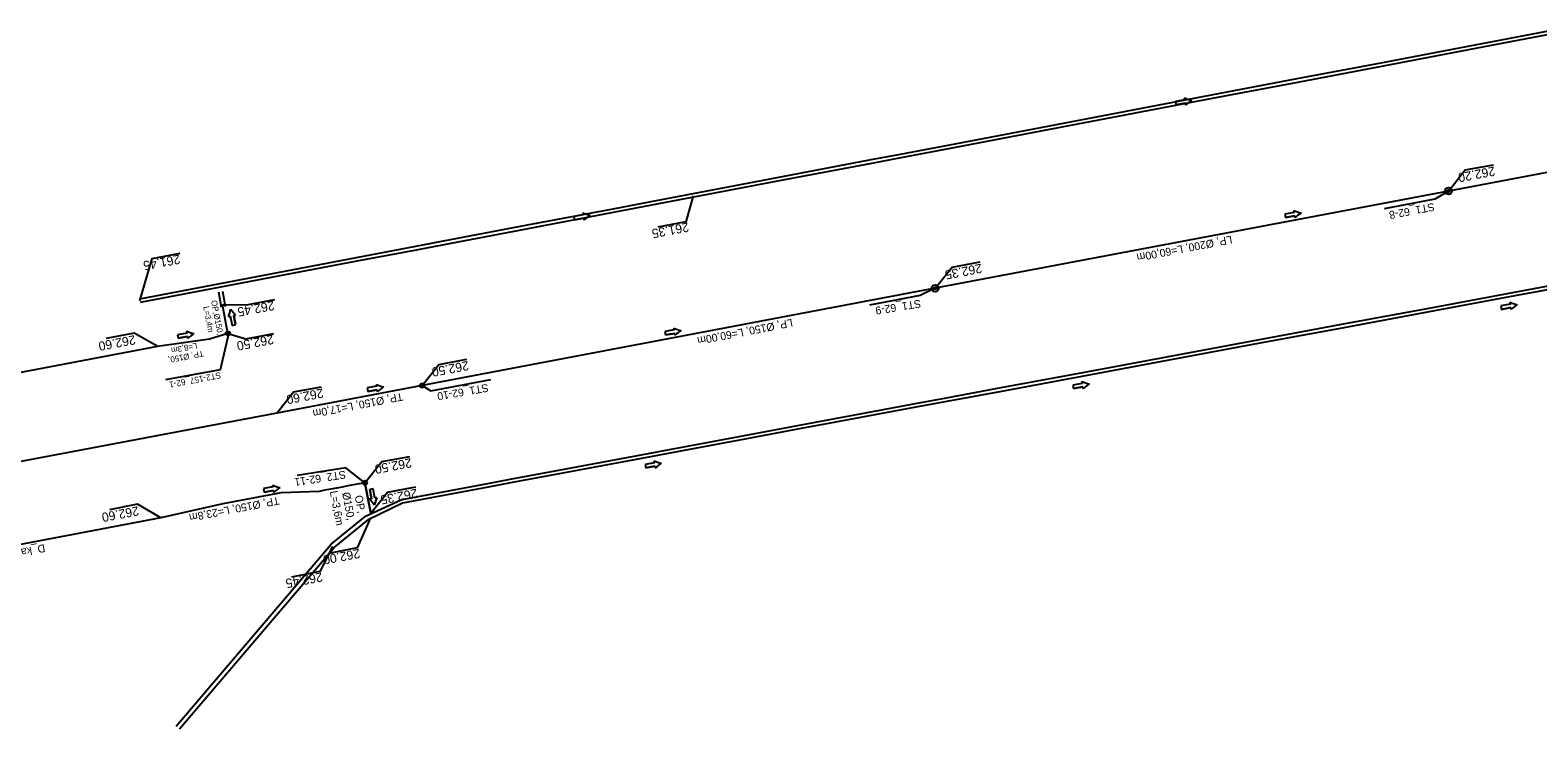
# Model space of a CAD drawing. Extents: x -1 to 65640748, y -22 to 5530284.
# Drawn here: x 6556337.3 to 6556510.5, y 5528440.1 to 5528520.4 of the extents above; entities that cross this region are included whole.
import ezdxf

# ---------------------------------------------------------------- set-up
doc = ezdxf.new("R2010")
doc.units = 0
for name, color, linetype in [('TOR_PROF-studnie i osadniki', 7, 'Continuous'), ('TOR_PS_ODW-drenaze', 7, 'Continuous'), ('TOR_PS_ODW-drenokolektory', 7, 'Continuous'), ('TOR_PS_ODW-kolektory', 7, 'Continuous'), ('TOR_PS_ODW-studnie PEHD', 7, 'Continuous'), ('TOR_PS_OPIS_O-opisy rurociagow', 7, 'Continuous'), ('TOR_PS_OPIS_O-opisy studni', 7, 'Continuous'), ('TOR_PS_OPIS_T-INFO', 7, 'Continuous'), ('TOR_PS_T-rowy otwarte nieumocnione', 7, 'Continuous'), ('TOR_PS_T-rowy otwarte umocnione', 7, 'Continuous')]:
    doc.layers.add(name, color=color, linetype=linetype)

msp = doc.modelspace()

# ---------------------------------------------------------------- linework, layer by layer
at = {"layer": 'TOR_PROF-studnie i osadniki'}
for centre, radius in [((6556360.05, 5528485.52), 0.25), ((6556360.05, 5528485.52), 0.125), ((6556382.35, 5528479.52), 0.25), ((6556382.35, 5528479.52), 0.125), ((6556375.79, 5528468.35), 0.25), ((6556375.79, 5528468.35), 0.25), ((6556375.79, 5528468.35), 0.25), ((6556375.79, 5528468.35), 0.125), ((6556375.79, 5528468.35), 0.125), ((6556375.79, 5528468.35), 0.125)]:
    msp.add_circle(centre, radius, dxfattribs=at)
at = {"layer": 'TOR_PS_ODW-drenaze'}
for p, q in [((6556351.96, 5528483.99), (6556321.7, 5528478.25)), ((6556365.65, 5528476.36), (6556323.4, 5528468.35))]:
    msp.add_line(p, q, dxfattribs=at)
for points in [[(6556360.05, 5528485.52), (6556357.93, 5528484.86), (6556351.96, 5528483.99)], [(6556382.35, 5528479.52), (6556365.65, 5528476.36)], [(6556370.55, 5528467.36), (6556366.16, 5528467.19), (6556359.48, 5528465.92), (6556352.35, 5528464.32)], [(6556352.35, 5528464.32), (6556325.13, 5528459.16)]]:
    msp.add_lwpolyline(points, dxfattribs=at)
msp.add_arc((6562494.49, 5496094.29), 32947.2, 100.702667, 100.711949, dxfattribs=at)
at = {"layer": 'TOR_PS_ODW-drenokolektory'}
msp.add_line((6556375.79, 5528468.35), (6556376.46, 5528464.84), dxfattribs=at)
for points in [[(6556559.2, 5528513.04), (6556500.25, 5528501.87)], [(6556500.25, 5528501.87), (6556441.3, 5528490.7)], [(6556441.3, 5528490.7), (6556382.35, 5528479.52)]]:
    msp.add_lwpolyline(points, dxfattribs=at)
at = {"layer": 'TOR_PS_ODW-kolektory'}
msp.add_line((6556360.05, 5528485.52), (6556359.42, 5528488.83), dxfattribs=at)
msp.add_lwpolyline([(6556376.46, 5528464.84), (6556375.79, 5528468.35)], dxfattribs=at)
at = {"layer": 'TOR_PS_ODW-studnie PEHD'}
for centre, radius in [((6556500.25, 5528501.87), 0.4), ((6556500.25, 5528501.87), 0.145), ((6556441.3, 5528490.7), 0.4), ((6556441.3, 5528490.7), 0.145), ((6556360.05, 5528485.52), 0.25), ((6556360.05, 5528485.52), 0.112), ((6556382.35, 5528479.52), 0.25), ((6556382.35, 5528479.52), 0.112), ((6556375.79, 5528468.35), 0.25), ((6556375.79, 5528468.35), 0.112)]:
    msp.add_circle(centre, radius, dxfattribs=at)
at = {"layer": 'TOR_PS_OPIS_O-opisy rurociagow'}
for p, q in [((6556469.96, 5528512.38), (6556468.89, 5528512.17)), ((6556469.96, 5528512.38), (6556468.89, 5528512.17)), ((6556468.89, 5528512.17), (6556468.96, 5528511.78)), ((6556468.89, 5528512.17), (6556468.96, 5528511.78)), ((6556468.96, 5528511.78), (6556470.04, 5528511.99)), ((6556470.04, 5528511.99), (6556468.96, 5528511.78)), ((6556482.54, 5528499.41), (6556481.47, 5528499.22)), ((6556482.54, 5528499.41), (6556481.47, 5528499.22)), ((6556481.47, 5528499.22), (6556481.54, 5528498.83)), ((6556481.47, 5528499.22), (6556481.54, 5528498.83)), ((6556400.87, 5528499.16), (6556399.8, 5528498.95)), ((6556400.87, 5528499.16), (6556399.8, 5528498.95)), ((6556399.8, 5528498.95), (6556399.87, 5528498.56)), ((6556399.8, 5528498.95), (6556399.87, 5528498.56)), ((6556399.87, 5528498.56), (6556400.95, 5528498.77)), ((6556400.95, 5528498.77), (6556399.87, 5528498.56)), ((6556481.54, 5528498.83), (6556482.61, 5528499.01)), ((6556482.61, 5528499.01), (6556481.54, 5528498.83)), ((6556507.37, 5528488.87), (6556506.29, 5528488.67)), ((6556507.37, 5528488.87), (6556506.29, 5528488.67)), ((6556360.32, 5528487.52), (6556360.52, 5528486.44)), ((6556360.32, 5528487.52), (6556360.52, 5528486.44)), ((6556360.92, 5528486.52), (6556360.71, 5528487.59)), ((6556360.71, 5528487.59), (6556360.92, 5528486.52)), ((6556506.29, 5528488.67), (6556506.36, 5528488.28)), ((6556506.29, 5528488.67), (6556506.36, 5528488.28)), ((6556506.36, 5528488.28), (6556507.44, 5528488.48)), ((6556507.44, 5528488.48), (6556506.36, 5528488.28)), ((6556355.35, 5528485.55), (6556354.27, 5528485.36)), ((6556355.35, 5528485.55), (6556354.27, 5528485.36)), ((6556354.27, 5528485.36), (6556354.34, 5528484.97)), ((6556354.27, 5528485.36), (6556354.34, 5528484.97)), ((6556360.52, 5528486.44), (6556360.92, 5528486.52)), ((6556360.52, 5528486.44), (6556360.92, 5528486.52)), ((6556411.32, 5528485.91), (6556410.25, 5528485.72)), ((6556411.32, 5528485.91), (6556410.25, 5528485.72)), ((6556410.25, 5528485.72), (6556410.32, 5528485.33)), ((6556410.25, 5528485.72), (6556410.32, 5528485.33)), ((6556410.32, 5528485.33), (6556411.39, 5528485.51)), ((6556411.39, 5528485.51), (6556410.32, 5528485.33)), ((6556354.34, 5528484.97), (6556355.42, 5528485.15)), ((6556355.42, 5528485.15), (6556354.34, 5528484.97)), ((6556377.14, 5528479.43), (6556376.06, 5528479.24)), ((6556377.14, 5528479.43), (6556376.06, 5528479.24)), ((6556376.06, 5528479.24), (6556376.13, 5528478.85)), ((6556376.06, 5528479.24), (6556376.13, 5528478.85)), ((6556376.13, 5528478.85), (6556377.21, 5528479.04)), ((6556377.21, 5528479.04), (6556376.13, 5528478.85)), ((6556458.2, 5528479.77), (6556457.13, 5528479.57)), ((6556458.2, 5528479.77), (6556457.13, 5528479.57)), ((6556457.13, 5528479.57), (6556457.2, 5528479.17)), ((6556457.13, 5528479.57), (6556457.2, 5528479.17)), ((6556457.2, 5528479.17), (6556458.27, 5528479.37)), ((6556458.27, 5528479.37), (6556457.2, 5528479.17)), ((6556409.04, 5528470.65), (6556407.97, 5528470.45)), ((6556409.04, 5528470.65), (6556407.97, 5528470.45)), ((6556407.97, 5528470.45), (6556408.04, 5528470.05)), ((6556407.97, 5528470.45), (6556408.04, 5528470.05)), ((6556408.04, 5528470.05), (6556409.11, 5528470.25)), ((6556409.11, 5528470.25), (6556408.04, 5528470.05)), ((6556365.23, 5528467.86), (6556364.15, 5528467.68)), ((6556365.23, 5528467.86), (6556364.15, 5528467.68)), ((6556364.15, 5528467.68), (6556364.22, 5528467.28)), ((6556364.15, 5528467.68), (6556364.22, 5528467.28)), ((6556364.22, 5528467.28), (6556365.3, 5528467.47)), ((6556365.3, 5528467.47), (6556364.22, 5528467.28)), ((6556376.73, 5528467.63), (6556376.34, 5528467.56)), ((6556376.73, 5528467.63), (6556376.34, 5528467.56)), ((6556376.34, 5528467.56), (6556376.54, 5528466.48)), ((6556376.54, 5528466.48), (6556376.34, 5528467.56)), ((6556376.93, 5528466.56), (6556376.73, 5528467.63)), ((6556376.93, 5528466.56), (6556376.73, 5528467.63))]:
    msp.add_line(p, q, dxfattribs=at)
for points in [[(6556469.91, 5528512.6), (6556469.91, 5528512.6)], [(6556470.07, 5528511.76), (6556470.07, 5528511.76)], [(6556400.82, 5528499.38), (6556400.82, 5528499.38)], [(6556482.5, 5528499.63), (6556482.5, 5528499.63)], [(6556400.98, 5528498.54), (6556400.98, 5528498.54)], [(6556482.64, 5528498.79), (6556482.64, 5528498.79)], [(6556507.31, 5528489.09), (6556507.31, 5528489.09)], [(6556360.1, 5528487.46), (6556360.1, 5528487.46)], [(6556360.94, 5528487.62), (6556360.94, 5528487.62)], [(6556507.47, 5528488.25), (6556507.47, 5528488.25)], [(6556355.3, 5528485.77), (6556355.3, 5528485.77)], [(6556411.28, 5528486.13), (6556411.28, 5528486.13)], [(6556355.45, 5528484.93), (6556355.45, 5528484.93)], [(6556411.42, 5528485.29), (6556411.42, 5528485.29)], [(6556377.09, 5528479.65), (6556377.09, 5528479.65)], [(6556377.24, 5528478.81), (6556377.24, 5528478.81)], [(6556458.15, 5528479.99), (6556458.15, 5528479.99)], [(6556458.3, 5528479.15), (6556458.3, 5528479.15)], [(6556408.99, 5528470.86), (6556408.99, 5528470.86)], [(6556409.14, 5528470.03), (6556409.14, 5528470.03)], [(6556365.18, 5528468.08), (6556365.18, 5528468.08)], [(6556365.33, 5528467.25), (6556365.33, 5528467.25)], [(6556376.32, 5528466.45), (6556376.32, 5528466.45)], [(6556377.15, 5528466.61), (6556377.15, 5528466.61)]]:
    msp.add_lwpolyline(points, dxfattribs=at)
for centre, radius, start, end in [((6556471.82, 5528517.13), 4.92, 247.1079, 257.4898), ((6556470.37, 5528512.59), 0.458, 179.2225, 207.6838), ((6556471.82, 5528517.13), 4.92, 247.1079, 257.4898), ((6556470.37, 5528512.59), 0.458, 179.2225, 207.6838), ((6556470.49, 5528511.94), 0.458, 173.9519, 202.4131), ((6556470.49, 5528511.94), 0.458, 173.9519, 202.4131), ((6556473.52, 5528508.26), 4.92, 124.1458, 134.5277), ((6556473.52, 5528508.26), 4.92, 124.1458, 134.5277), ((6556402.73, 5528503.91), 4.92, 247.1079, 257.4898), ((6556401.28, 5528499.37), 0.458, 179.2225, 207.6838), ((6556402.73, 5528503.91), 4.92, 247.1079, 257.4898), ((6556401.28, 5528499.37), 0.458, 179.2225, 207.6838), ((6556482.95, 5528499.61), 0.458, 178.2595, 206.7208), ((6556482.95, 5528499.61), 0.458, 178.2595, 206.7208), ((6556484.48, 5528504.13), 4.92, 246.1449, 256.5268), ((6556484.48, 5528504.13), 4.92, 246.1449, 256.5268), ((6556486.03, 5528495.23), 4.92, 123.1828, 133.5647), ((6556486.03, 5528495.23), 4.92, 123.1828, 133.5647), ((6556401.4, 5528498.72), 0.458, 173.9519, 202.4131), ((6556401.4, 5528498.72), 0.458, 173.9519, 202.4131), ((6556404.43, 5528495.04), 4.92, 124.1458, 134.5277), ((6556404.43, 5528495.04), 4.92, 124.1458, 134.5277), ((6556483.07, 5528498.96), 0.458, 172.9889, 201.4501), ((6556483.07, 5528498.96), 0.458, 172.9889, 201.4501), ((6556509.25, 5528493.61), 4.92, 246.782, 257.1639), ((6556507.77, 5528489.08), 0.458, 178.8966, 207.3578), ((6556509.25, 5528493.61), 4.92, 246.782, 257.1639), ((6556507.77, 5528489.08), 0.458, 178.8966, 207.3578), ((6556510.9, 5528484.73), 4.92, 123.8199, 134.2018), ((6556510.9, 5528484.73), 4.92, 123.8199, 134.2018), ((6556355.57, 5528489.38), 4.92, 337.0234, 347.4052), ((6556355.57, 5528489.38), 4.92, 337.0234, 347.4052), ((6556360.11, 5528487.92), 0.458, 269.138, 297.5992), ((6556360.11, 5528487.92), 0.458, 269.138, 297.5992), ((6556364.45, 5528491.07), 4.92, 214.0613, 224.4431), ((6556364.45, 5528491.07), 4.92, 214.0613, 224.4431), ((6556360.76, 5528488.05), 0.458, 263.8673, 292.3285), ((6556360.76, 5528488.05), 0.458, 263.8673, 292.3285), ((6556507.89, 5528488.43), 0.458, 173.626, 202.0872), ((6556507.89, 5528488.43), 0.458, 173.626, 202.0872), ((6556357.29, 5528490.26), 4.92, 246.1449, 256.5268), ((6556355.76, 5528485.75), 0.458, 178.2595, 206.7208), ((6556357.29, 5528490.26), 4.92, 246.1449, 256.5268), ((6556355.76, 5528485.75), 0.458, 178.2595, 206.7208), ((6556358.84, 5528481.37), 4.92, 123.1828, 133.5647), ((6556358.84, 5528481.37), 4.92, 123.1828, 133.5647), ((6556411.73, 5528486.11), 0.458, 178.2595, 206.7208), ((6556411.73, 5528486.11), 0.458, 178.2595, 206.7208), ((6556413.26, 5528490.63), 4.92, 246.1449, 256.5268), ((6556413.26, 5528490.63), 4.92, 246.1449, 256.5268), ((6556411.85, 5528485.46), 0.458, 172.9889, 201.4501), ((6556411.85, 5528485.46), 0.458, 172.9889, 201.4501), ((6556414.81, 5528481.73), 4.92, 123.1828, 133.5647), ((6556414.81, 5528481.73), 4.92, 123.1828, 133.5647), ((6556355.87, 5528485.1), 0.458, 172.9889, 201.4501), ((6556355.87, 5528485.1), 0.458, 172.9889, 201.4501), ((6556379.08, 5528484.15), 4.92, 246.1449, 256.5268), ((6556377.55, 5528479.64), 0.458, 178.2595, 206.7208), ((6556379.08, 5528484.15), 4.92, 246.1449, 256.5268), ((6556377.55, 5528479.64), 0.458, 178.2595, 206.7208), ((6556377.66, 5528478.98), 0.458, 172.9889, 201.4501), ((6556377.66, 5528478.98), 0.458, 172.9889, 201.4501), ((6556380.63, 5528475.25), 4.92, 123.1828, 133.5647), ((6556380.63, 5528475.25), 4.92, 123.1828, 133.5647), ((6556460.09, 5528484.51), 4.92, 246.782, 257.1639), ((6556458.61, 5528479.98), 0.458, 178.8966, 207.3578), ((6556460.09, 5528484.51), 4.92, 246.782, 257.1639), ((6556458.61, 5528479.98), 0.458, 178.8966, 207.3578), ((6556458.73, 5528479.32), 0.458, 173.626, 202.0872), ((6556458.73, 5528479.32), 0.458, 173.626, 202.0872), ((6556461.73, 5528475.62), 4.92, 123.8199, 134.2018), ((6556461.73, 5528475.62), 4.92, 123.8199, 134.2018), ((6556410.92, 5528475.39), 4.92, 246.8313, 257.2131), ((6556409.45, 5528470.86), 0.458, 178.9459, 207.4071), ((6556410.92, 5528475.39), 4.92, 246.8313, 257.2131), ((6556409.45, 5528470.86), 0.458, 178.9459, 207.4071), ((6556409.57, 5528470.2), 0.458, 173.6752, 202.1365), ((6556409.57, 5528470.2), 0.458, 173.6752, 202.1365), ((6556412.58, 5528466.51), 4.92, 123.8692, 134.251), ((6556412.58, 5528466.51), 4.92, 123.8692, 134.251), ((6556367.17, 5528472.58), 4.92, 246.1449, 256.5268), ((6556365.64, 5528468.07), 0.458, 178.2595, 206.7208), ((6556367.17, 5528472.58), 4.92, 246.1449, 256.5268), ((6556365.64, 5528468.07), 0.458, 178.2595, 206.7208), ((6556365.75, 5528467.41), 0.458, 172.9889, 201.4501), ((6556365.75, 5528467.41), 0.458, 172.9889, 201.4501), ((6556368.72, 5528463.68), 4.92, 123.1828, 133.5647), ((6556368.72, 5528463.68), 4.92, 123.1828, 133.5647), ((6556376.49, 5528466.03), 0.458, 83.8673, 112.3285), ((6556376.49, 5528466.03), 0.458, 83.8673, 112.3285), ((6556372.81, 5528463.01), 4.92, 34.0613, 44.4431), ((6556372.81, 5528463.01), 4.92, 34.0613, 44.4431), ((6556381.68, 5528464.69), 4.92, 157.0234, 167.4052), ((6556381.68, 5528464.69), 4.92, 157.0234, 167.4052), ((6556377.15, 5528466.15), 0.458, 89.138, 117.5992), ((6556377.15, 5528466.15), 0.458, 89.138, 117.5992)]:
    msp.add_arc(centre, radius, start, end, dxfattribs=at)
at = {"layer": 'TOR_PS_OPIS_T-INFO'}
for points in [[(6556500.25, 5528501.87), (6556502.18, 5528504.3), (6556505.42, 5528504.9)], [(6556413.49, 5528501.31), (6556412.65, 5528498.35), (6556409.42, 5528497.73)], [(6556500.25, 5528501.87), (6556498.7, 5528500.93), (6556492.89, 5528499.83)], [(6556349.93, 5528489.24), (6556351.35, 5528494.12), (6556354.58, 5528494.72)], [(6556441.3, 5528490.7), (6556443.23, 5528493.13), (6556446.47, 5528493.73)], [(6556441.3, 5528490.7), (6556439.57, 5528489.86), (6556433.76, 5528488.77)], [(6556359.42, 5528488.83), (6556362.18, 5528488.8), (6556365.42, 5528489.4)], [(6556351.98, 5528483.99), (6556349.29, 5528485.55), (6556346.06, 5528484.93)], [(6556360.12, 5528485.42), (6556359.15, 5528481.31), (6556352.87, 5528480.19)], [(6556360.05, 5528485.52), (6556362.1, 5528484.9), (6556365.34, 5528485.5)], [(6556382.35, 5528479.52), (6556384.28, 5528481.95), (6556387.51, 5528482.56)], [(6556382.35, 5528479.52), (6556383.35, 5528478.92), (6556390.26, 5528480.21)], [(6556365.65, 5528476.36), (6556367.57, 5528478.79), (6556370.81, 5528479.39)], [(6556375.79, 5528468.35), (6556373.61, 5528470.07), (6556368.01, 5528469.19)], [(6556375.79, 5528468.35), (6556377.72, 5528470.78), (6556380.96, 5528471.38)], [(6556376.46, 5528464.84), (6556378.38, 5528467.27), (6556381.62, 5528467.88)], [(6556352.35, 5528464.32), (6556349.67, 5528465.88), (6556346.43, 5528465.25)], [(6556376.43, 5528464.33), (6556374.89, 5528460.85), (6556371.66, 5528460.23)], [(6556372.07, 5528461.02), (6556370.59, 5528458.13), (6556367.35, 5528457.51)]]:
    msp.add_lwpolyline(points, dxfattribs=at)
at = {"layer": 'TOR_PS_T-rowy otwarte nieumocnione'}
for p, q in [((6556354.09, 5528440.38), (6556371.91, 5528461.28)), ((6556354.47, 5528440.06), (6556372.26, 5528460.92))]:
    msp.add_line(p, q, dxfattribs=at)
at = {"layer": 'TOR_PS_T-rowy otwarte umocnione'}
for p, q in [((6556359.32, 5528488.48), (6556358.99, 5528490.24)), ((6556359.78, 5528488.56), (6556359.45, 5528490.33)), ((6556371.91, 5528461.28), (6556375.79, 5528464.44)), ((6556372.26, 5528460.92), (6556376.17, 5528464.1))]:
    msp.add_line(p, q, dxfattribs=at)
for points in [[(6556512.32, 5528520.37), (6556502.5, 5528518.5), (6556492.67, 5528516.63), (6556482.85, 5528514.76), (6556473.02, 5528512.89), (6556463.2, 5528511.02), (6556453.38, 5528509.15), (6556443.55, 5528507.28), (6556437.28, 5528506.09), (6556433.73, 5528505.42), (6556423.9, 5528503.54), (6556414.07, 5528501.67), (6556409.44, 5528500.79), (6556404.25, 5528499.81), (6556394.42, 5528497.94), (6556384.59, 5528496.07), (6556381.6, 5528495.5), (6556374.77, 5528494.2), (6556364.94, 5528492.33), (6556349.89, 5528489.44)], [(6556512.39, 5528519.98), (6556502.57, 5528518.11), (6556492.75, 5528516.24), (6556482.92, 5528514.37), (6556473.1, 5528512.5), (6556463.27, 5528510.63), (6556453.45, 5528508.76), (6556443.63, 5528506.89), (6556437.36, 5528505.7), (6556433.8, 5528505.02), (6556423.98, 5528503.15), (6556414.15, 5528501.28), (6556409.52, 5528500.4), (6556404.32, 5528499.41), (6556394.49, 5528497.54), (6556384.67, 5528495.67), (6556381.67, 5528495.1), (6556374.84, 5528493.8), (6556365.01, 5528491.94), (6556349.96, 5528489.05)], [(6556517.65, 5528492.05), (6556507.82, 5528490.22), (6556497.99, 5528488.39), (6556488.16, 5528486.56), (6556478.32, 5528484.73), (6556468.49, 5528482.9), (6556458.66, 5528481.07), (6556448.83, 5528479.24), (6556442.56, 5528478.08), (6556439, 5528477.42), (6556429.17, 5528475.58), (6556425.85, 5528474.96), (6556419.34, 5528473.75), (6556409.51, 5528471.91), (6556409.14, 5528471.84), (6556399.68, 5528470.07), (6556392.43, 5528468.71), (6556389.86, 5528468.23), (6556380.03, 5528466.38), (6556375.79, 5528464.44)], [(6556517.72, 5528491.65), (6556507.89, 5528489.82), (6556498.06, 5528488), (6556488.23, 5528486.17), (6556478.4, 5528484.34), (6556468.57, 5528482.51), (6556458.74, 5528480.68), (6556448.9, 5528478.85), (6556442.63, 5528477.68), (6556439.07, 5528477.02), (6556429.24, 5528475.19), (6556425.92, 5528474.57), (6556419.42, 5528473.36), (6556409.59, 5528471.52), (6556409.21, 5528471.45), (6556399.76, 5528469.68), (6556392.51, 5528468.32), (6556389.93, 5528467.84), (6556380.1, 5528465.99), (6556376.17, 5528464.1)]]:
    msp.add_lwpolyline(points, dxfattribs=at)

# ---------------------------------------------------------------- texts
at = {"layer": 'TOR_PS_OPIS_O-opisy rurociagow'}
for s, height, rotation, p in [('LP, Ø200, L=60,00m', 0.9, 190.9157, (6556475.32, 5528496.76)), ('OP,Ø150, ', 0.675, 280.821, (6556358.11, 5528489.25)), ('L=3,4m', 0.675, 280.821, (6556357.21, 5528488.57)), ('LP, Ø150, L=60,00m', 0.9, 190.9157, (6556424.84, 5528487.19)), ('L=8,3m', 0.675, 190.9157, (6556356.45, 5528484.44)), ('TP, Ø150, ', 0.675, 190.9157, (6556357.18, 5528483.55)), ('TP, Ø150, L=17,0m', 0.9, 190.9157, (6556380.07, 5528478.7)), ('TP, Ø150, L=23,8m', 0.9, 190.9157, (6556365.87, 5528466.75)), ('L=3,6m', 0.9, 280.821, (6556371.75, 5528467.34)), ('Ø150, ', 0.9, 280.821, (6556373.16, 5528467.18)), ('OP, ', 0.9, 280.821, (6556374.6, 5528466.82)), ('D_kamienny, L=27,7m', 0.9, 190.7332, (6556338.96, 5528461.29))]:
    msp.add_text(s, height=height, rotation=rotation, dxfattribs=at).set_placement(p)
at = {"layer": 'TOR_PS_OPIS_O-opisy studni'}
for s, height, rotation, p in [('ST1_62-8', 0.9, 190.8368, (6556498.57, 5528500.52)), ('ST1_62-9', 0.9, 189.2552, (6556439.59, 5528489.4)), ('ST2-157_62-1', 0.7054, 190.8037, (6556359.18, 5528481.07)), ('ST1_62-10', 0.9, 189.8958, (6556389.9, 5528479.72)), ('ST2_62-11', 0.9, 188.8247, (6556373.52, 5528469.75))]:
    msp.add_text(s, height=height, rotation=rotation, dxfattribs=at).set_placement(p)
at = {"layer": 'TOR_PS_OPIS_T-INFO'}
for s, rotation, p in [('262.20', 190.7506, (6556505.51, 5528504.7)), ('261.35', 190.7159, (6556412.89, 5528498.27)), ('261.45', 190.7506, (6556354.46, 5528494.58)), ('262.35', 190.7506, (6556446.57, 5528493.53)), ('262.45', 190.7506, (6556365.29, 5528489.26)), ('262.60', 190.7159, (6556349.33, 5528485.32)), ('262.50', 190.7506, (6556365.21, 5528485.36)), ('262.50', 190.7506, (6556387.61, 5528482.35)), ('262.60', 190.7506, (6556370.91, 5528479.19)), ('262.50', 190.7506, (6556381.06, 5528471.18)), ('262.35', 190.7506, (6556381.72, 5528467.67)), ('262.60', 190.7159, (6556349.71, 5528465.65)), ('262.00', 190.7159, (6556375.12, 5528460.76)), ('262.45', 190.7159, (6556370.82, 5528458.05))]:
    msp.add_text(s, height=1.05, rotation=rotation, dxfattribs=at).set_placement(p)

doc.saveas('drawing.dxf')
